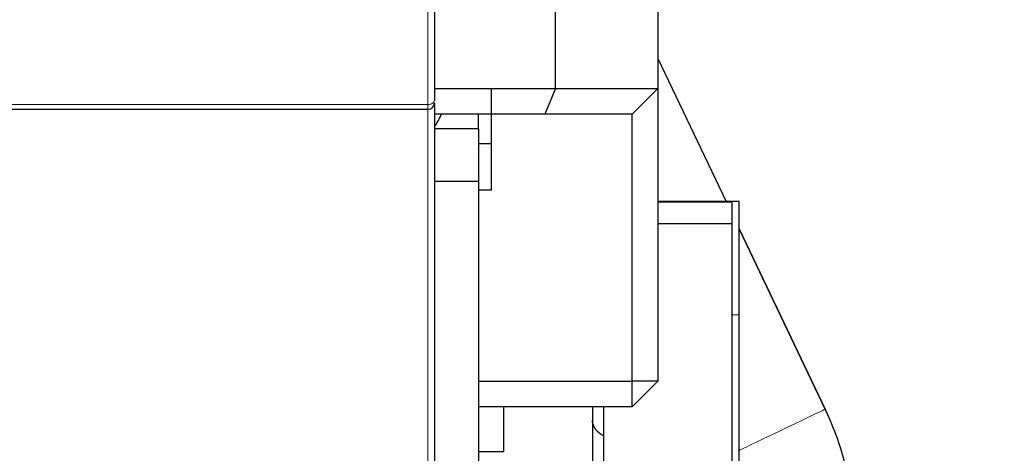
# Model space of a CAD drawing. Header units: inches. Extents: x 0 to 23760, y -13 to 16800.
# Tile 273 of 279: x 20611 to 21380, y 12432 to 12770. Entities that reach past the tile are written whole.
import ezdxf

# ---------------------------------------------------------------- set-up
doc = ezdxf.new("R2010")
doc.units = ezdxf.units.IN
doc.layers.add('1', color=7, linetype='Continuous', true_color=0xffffff)
doc.layers.add('254', color=7, linetype='Continuous', true_color=0xffffff)
doc.styles.add('latin_extended', font='simplex.shx')
doc.dimstyles.get("Standard").update_dxf_attribs({"dimtxt": 0.18, "dimasz": 0.18, "dimexe": 0.18, "dimexo": 0.0625, "dimgap": 0.09, "dimtad": 0, "dimtih": 1, "dimtoh": 1, "dimdec": 4, "dimzin": 0, "dimdsep": 46, "dimtxsty": 'Standard', "dimcen": 0.09, "dimadec": 0, "dimazin": 0, "dimtfac": 1, "dimtdec": 4, "dimtofl": 0, "dimtmove": 0, "dimatfit": 3, "dimfxl": 1, "dimtolj": 1, "dimtzin": 0, "dimarcsym": 0})

# ---------------------------------------------------------------- blocks, each defined once
blk = doc.blocks.new('_U1')
at = {"layer": '254', "color": 3, "linetype": 'Continuous', "lineweight": 13, "transparency": 16777216}
for p, q in [((22477.37, 13394.36), (22477.37, 9406.97)), ((20569.39, 11142.36), (20569.39, 9406.97)), ((22337.37, 9446.97), (20709.39, 9446.97))]:
    blk.add_line(p, q, dxfattribs=at)
at = {"layer": '254', "color": 3, "transparency": 16777216}
for points in [[(20709.39, 9470.3), (20709.39, 9423.63), (20569.39, 9446.97)], [(22337.37, 9423.63), (22337.37, 9470.3), (22477.37, 9446.97)]]:
    blk.add_solid(points, dxfattribs=at)
at = {"layer": 'Defpoints', "color": 0, "transparency": 16777216}
for p in [(22477.37, 13434.36), (20569.39, 11182.36), (20569.39, 9446.97)]:
    blk.add_point(p, dxfattribs=at)
at = {"layer": '254', "color": 2, "lineweight": 13, "transparency": 16777216, "insert": (21290.05, 9656.97), "char_height": 140, "attachment_point": 1, "style": 'latin_extended'}
blk.add_mtext('\\A1;1908', dxfattribs=at)
blk = doc.blocks.new('_U4')
at = {"layer": '254', "color": 3, "linetype": 'Continuous', "lineweight": 13, "transparency": 16777216}
for p, q in [((20569.39, 11758.86), (20569.39, 15108.02)), ((21126.29, 14781.6), (21126.29, 15108.02)), ((20709.39, 15068.02), (20986.29, 15068.02))]:
    blk.add_line(p, q, dxfattribs=at)
at = {"layer": '254', "color": 3, "transparency": 16777216}
for points in [[(20709.39, 15091.36), (20709.39, 15044.69), (20569.39, 15068.02)], [(20986.29, 15044.69), (20986.29, 15091.36), (21126.29, 15068.02)]]:
    blk.add_solid(points, dxfattribs=at)
at = {"layer": 'Defpoints', "color": 0, "transparency": 16777216}
for p in [(21126.29, 15068.02), (21126.29, 14741.6), (20569.39, 11718.86)]:
    blk.add_point(p, dxfattribs=at)
at = {"layer": '254', "color": 2, "lineweight": 13, "transparency": 16777216, "insert": (20667.84, 15278.02), "char_height": 140, "attachment_point": 1, "style": 'latin_extended'}
blk.add_mtext('\\A1;557', dxfattribs=at)

msp = doc.modelspace()

# ---------------------------------------------------------------- linework, layer by layer
at = {"layer": '1', "color": 110, "linetype": 'Continuous', "lineweight": 13}
for p, q in [((20929.893, 12704.355), (20929.893, 13003.245)), ((20569.393, 12704.355), (20929.893, 12704.355)), ((20929.893, 12391.716), (20929.893, 12700.551)), ((21172.893, 12540.283), (21167.393, 12540.283))]:
    msp.add_line(p, q, dxfattribs=at)
at = {"layer": '1', "color": 2, "linetype": 'Continuous', "lineweight": 25}
for p, q in [((20934.893, 13004.682), (20934.893, 12707.453)), ((21029.393, 12716.685), (21029.393, 12803.5)), ((21109.393, 12803.5), (21109.393, 12716.699)), ((21109.394, 12740.296), (21162.797, 12628.556)), ((20934.893, 12716.699), (20979.393, 12716.699)), ((20979.393, 12716.685), (20979.393, 12716.699)), ((20979.393, 12696.689), (20979.393, 12716.685)), ((20979.393, 12716.685), (21029.393, 12716.685)), ((21029.393, 12716.685), (21021.109, 12696.689)), ((21029.393, 12716.685), (21109.393, 12716.699)), ((21109.393, 12716.699), (21089.393, 12696.7)), ((21109.393, 12716.696), (21109.393, 12488.56)), ((20934.893, 12705.553), (20934.893, 12705.582)), ((20934.893, 12705.1), (20934.893, 12395.982)), ((20569.393, 12700.553), (20929.893, 12700.553)), ((20979.393, 12696.699), (20934.893, 12696.699)), ((20969.393, 12685.36), (20969.393, 12696.7)), ((20979.393, 12637.56), (20979.393, 12696.689)), ((21021.109, 12696.689), (20979.393, 12696.689)), ((21089.393, 12696.7), (21021.109, 12696.689)), ((21089.393, 12488.56), (21089.393, 12696.697)), ((20969.393, 12685.36), (20934.89, 12685.36)), ((20969.393, 12685.36), (20969.393, 12644.36)), ((20979.393, 12673.56), (20969.393, 12673.56)), ((20969.393, 12644.36), (20934.893, 12644.36)), ((20969.393, 12644.36), (20969.393, 12387.319)), ((20979.393, 12637.56), (20969.393, 12637.56)), ((21167.393, 12628.121), (21109.393, 12628.121)), ((21172.893, 12628.56), (21109.394, 12628.56)), ((21167.393, 12628.121), (21167.393, 12611.36)), ((21172.893, 12540.283), (21172.893, 12628.56)), ((21167.393, 12611.36), (21109.393, 12611.36)), ((21167.393, 12611.36), (21167.393, 12422.78)), ((21172.892, 12607.433), (21240.167, 12466.668)), ((21240.156, 12466.668), (21172.893, 12607.409)), ((21172.893, 12355.364), (21172.893, 12540.283)), ((20969.393, 12488.56), (21089.393, 12488.56)), ((21089.393, 12468.56), (21109.393, 12488.56)), ((21089.393, 12468.56), (21089.393, 12488.56)), ((21109.393, 12488.56), (21089.393, 12488.56)), ((21089.393, 12468.56), (20969.393, 12468.56)), ((20988.893, 12468.566), (20988.893, 12433.56)), ((21066.893, 12468.561), (21066.893, 12422.78)), ((20969.393, 12433.56), (20988.893, 12433.56))]:
    msp.add_line(p, q, dxfattribs=at)
at = {"layer": '1', "color": 110, "linetype": 'Continuous', "lineweight": 13}
for centre, major_axis, ratio, start_param, end_param in [((20929.893, 12707.453), (-5, 0), 0.6196181, 1.5707963, 3.1415927), ((21205.843, 12450.266), (34.331, 16.407), 0.0023435, 3.4250185, 6.2618046)]:
    msp.add_ellipse(centre, major_axis=major_axis, ratio=ratio, start_param=start_param, end_param=end_param, dxfattribs=at)
at = {"layer": '1', "color": 2, "linetype": 'Continuous', "lineweight": 25}
for centre, major_axis, ratio, start_param, end_param in [((20929.893, 12705.553), (-5, 0), 0.9999999, 1.5746158, 3.1417074), ((21025.39, 12364.023), (0, 238.037), 0.9999852, 4.8232627, 5.1582245), ((21025.401, 12364.023), (0, -238.037), 0.9999852, 1.6816701, 2.0166319)]:
    msp.add_ellipse(centre, major_axis=major_axis, ratio=ratio, start_param=start_param, end_param=end_param, dxfattribs=at)
at = {"layer": '1', "color": 110, "linetype": 'Continuous', "lineweight": 13}
msp.add_open_spline([(20929.893, 12700.553), (20929.893, 12700.553), (20929.893, 12700.565), (20929.893, 12700.604), (20929.893, 12700.67), (20929.893, 12700.713), (20929.893, 12700.78), (20929.893, 12700.794), (20929.893, 12700.823), (20929.893, 12700.838), (20929.893, 12700.885), (20929.893, 12700.919), (20929.893, 12701.028), (20929.893, 12701.191), (20929.893, 12701.49), (20929.893, 12701.726), (20929.893, 12701.917), (20929.893, 12701.983), (20929.893, 12702.086), (20929.893, 12702.121), (20929.893, 12702.191), (20929.893, 12702.227), (20929.893, 12702.842), (20929.893, 12703.539), (20929.893, 12704.355)], degree=3, knots=[0, 0, 0, 0, 0.0575747, 0.1432498, 0.1432498, 0.2289248, 0.2289248, 0.2503435, 0.2503435, 0.2717623, 0.2717623, 0.3145998, 0.3145998, 0.4002748, 0.4859499, 0.5716249, 0.5716249, 0.6144624, 0.6144624, 0.6358811, 0.6358811, 0.6572999, 0.6572999, 1, 1, 1, 1], dxfattribs=at)
at = {"layer": '1', "color": 2, "linetype": 'Continuous', "lineweight": 25}
for points, knots in [([(20934.916, 12686.943), (20936.408, 12689.017), (20938.264, 12692.153), (20939.832, 12695.612), (20940.236, 12696.572)], [0, 0, 0, 0, 0.72854, 1, 1, 1, 1]), ([(21058.393, 12457.946), (21058.393, 12455.062), (21058.393, 12449.29), (21058.393, 12437.869), (21058.393, 12425.916), (21058.393, 12414.449), (21058.393, 12407.142), (21058.393, 12403.019), (21058.393, 12401.36)], [0, 0, 0, 0, 0.1938038, 0.3656006, 0.6517212, 0.8035122, 0.9210964, 1, 1, 1, 1])]:
    msp.add_open_spline(points, degree=3, knots=knots, dxfattribs=at)
msp.add_open_spline([(21058.393, 12468.562), (21058.393, 12465.023), (21058.393, 12461.484), (21058.393, 12457.946)], degree=3, dxfattribs=at)
msp.add_rational_spline([(21066.664, 12446.15), (21062.667, 12448.303), (21059.633, 12451.348), (21058.415, 12454.842), (21058.393, 12457.873)], [0.995857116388, 0.992020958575, 0.997187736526, 1.01661171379, 1.01661171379], degree=4, dxfattribs=at)

# ---------------------------------------------------------------- dimensions: what is measured, and where the dimension line sits
at = {"layer": '254', "color": 2, "linetype": 'Continuous', "lineweight": 13}
for base, p1, p2, picture, middle in [((21126.287, 15068.022), (20569.393, 11718.86), (21126.287, 14741.595), '_U4', (20847.84, 15068.022)), ((20569.393, 9446.967), (22477.373, 13434.36), (20569.393, 11182.36), '_U1', (21523.383, 9446.967))]:
    dim = msp.add_linear_dim(base=base, p1=p1, p2=p2, dimstyle='Standard', override={"dimscale": 40, "dimtxt": 3.5, "dimasz": 3.5, "dimexe": 1, "dimexo": 1, "dimgap": 1.75, "dimtad": 1, "dimtih": 1, "dimtoh": 0, "dimdec": 0, "dimlfac": 1, "dimzin": 8, "dimdsep": 46, "dimlunit": 2, "dimtxsty": 'latin_extended', "dimsah": 1, "dimse1": 0, "dimse2": 0, "dimsd1": 0, "dimsd2": 0, "dimclrd": 3, "dimclre": 3, "dimclrt": 2, "dimtol": 0, "dimtm": -0.1, "dimtfac": 0.714286, "dimtdec": 3, "dimtofl": 1, "dimtmove": 0, "dimtzin": 8, "dimlwd": 13, "dimlwe": 13}, dxfattribs=at)
    dim.commit()
    dim.dimension.update_dxf_attribs({"geometry": picture, "text_midpoint": middle, "dimtype": 160})

doc.saveas('drawing.dxf')
